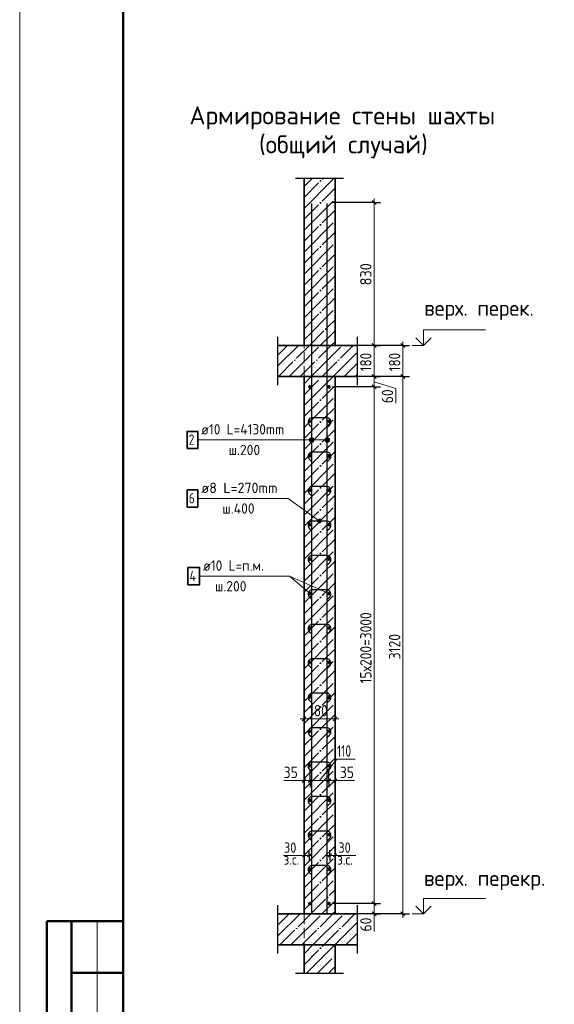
# Model space of a CAD drawing. Header units: millimetres. Extents: x -49773 to 2322955, y -3321 to 58485.
# Tile 330 of 580: x 1284062 to 1294411, y 10569 to 29623. Entities that reach past the tile are written whole.
import ezdxf

# ---------------------------------------------------------------- set-up
doc = ezdxf.new("R2010")
doc.units = ezdxf.units.MM
for name, pattern in [('______11', [500, 400, -50, 0, -50]), ('______2', [270, 200, -70]), ('______5', [1100, 800, -100, 100, -100])]:
    doc.linetypes.add(name, pattern=pattern)
for name, color, linetype, lineweight in [('Standard', 7, 'Continuous', 25), ('Арм.стержн. вертикальными 1', 22, 'Continuous', 35), ('Арм.стержн.горизонт. 1', 180, 'Continuous', 35), ('Высотная отметки_ общее', 7, 'Continuous', 13), ('Перекрытие_ общее', 7, 'Continuous', 35), ('Размерная линия_ общее', 7, 'Continuous', 13), ('Размерная линия_ общее_1', 7, 'Continuous', 13), ('Стена_ общее', 7, 'Continuous', 35)]:
    doc.layers.add(name, color=color, linetype=linetype, lineweight=lineweight)
doc.layers.add('Арм.стержн.Стяжки', color=7, linetype='Continuous', lineweight=35, true_color=0x501e0f)
doc.styles.add('ISOCPEUR', font='txt')

msp = doc.modelspace()

# ---------------------------------------------------------------- hatches: boundary and pattern name
at = {"layer": 'Арм.стержн. вертикальными 1', "linetype": 'Continuous', "lineweight": 13, "transparency": 33554687}
for points in [[(1289693.5, 21528.7), (1289716, 21445), (1289716, 21535)], [(1289693.5, 21528.7), (1289716, 21445), (1289716, 21535)], [(1289716, 21535), (1289716, 21445), (1289738.5, 21451.4)], [(1289716, 21535), (1289738.5, 21451.4), (1289738.5, 21528.7)], [(1289716, 21535), (1289716, 21445), (1289738.5, 21451.4)], [(1289716, 21535), (1289738.5, 21451.4), (1289738.5, 21528.7)], [(1289993.5, 21528.7), (1290016, 21445), (1290016, 21535)], [(1289993.5, 21528.7), (1290016, 21445), (1290016, 21535)], [(1290016, 21535), (1290016, 21445), (1290038.5, 21451.4)], [(1290016, 21535), (1290038.5, 21451.4), (1290038.5, 21528.7)], [(1290016, 21535), (1290016, 21445), (1290038.5, 21451.4)], [(1290016, 21535), (1290038.5, 21451.4), (1290038.5, 21528.7)], [(1289677.3, 21467.6), (1289677.3, 21512.5), (1289671, 21490)], [(1289677.3, 21467.6), (1289677.3, 21512.5), (1289671, 21490)], [(1289677.3, 21512.5), (1289693.5, 21451.4), (1289693.5, 21528.7)], [(1289677.3, 21512.5), (1289693.5, 21451.4), (1289693.5, 21528.7)], [(1289677.3, 21512.5), (1289677.3, 21467.6), (1289693.5, 21451.4)], [(1289677.3, 21512.5), (1289677.3, 21467.6), (1289693.5, 21451.4)], [(1289693.5, 21528.7), (1289693.5, 21451.4), (1289716, 21445)], [(1289693.5, 21528.7), (1289693.5, 21451.4), (1289716, 21445)], [(1289738.5, 21528.7), (1289738.5, 21451.4), (1289754.7, 21467.6)], [(1289738.5, 21528.7), (1289754.7, 21467.6), (1289754.7, 21512.5)], [(1289738.5, 21528.7), (1289738.5, 21451.4), (1289754.7, 21467.6)], [(1289738.5, 21528.7), (1289754.7, 21467.6), (1289754.7, 21512.5)], [(1289754.7, 21512.5), (1289754.7, 21467.6), (1289761, 21490)], [(1289754.7, 21512.5), (1289754.7, 21467.6), (1289761, 21490)], [(1289977.3, 21467.6), (1289977.3, 21512.5), (1289971, 21490)], [(1289977.3, 21467.6), (1289977.3, 21512.5), (1289971, 21490)], [(1289977.3, 21512.5), (1289993.5, 21451.4), (1289993.5, 21528.7)], [(1289977.3, 21512.5), (1289993.5, 21451.4), (1289993.5, 21528.7)], [(1289977.3, 21512.5), (1289977.3, 21467.6), (1289993.5, 21451.4)], [(1289977.3, 21512.5), (1289977.3, 21467.6), (1289993.5, 21451.4)], [(1289993.5, 21528.7), (1289993.5, 21451.4), (1290016, 21445)], [(1289993.5, 21528.7), (1289993.5, 21451.4), (1290016, 21445)], [(1290038.5, 21528.7), (1290038.5, 21451.4), (1290054.7, 21467.6)], [(1290038.5, 21528.7), (1290054.7, 21467.6), (1290054.7, 21512.5)], [(1290038.5, 21528.7), (1290038.5, 21451.4), (1290054.7, 21467.6)], [(1290038.5, 21528.7), (1290054.7, 21467.6), (1290054.7, 21512.5)], [(1290054.7, 21512.5), (1290054.7, 21467.6), (1290061, 21490)], [(1290054.7, 21512.5), (1290054.7, 21467.6), (1290061, 21490)]]:
    msp.add_hatch(color=7, dxfattribs=at).paths.add_polyline_path(points)
at = {"layer": 'Арм.стержн.Стяжки', "linetype": 'Continuous', "lineweight": 13, "transparency": 33554687}
for points in [[(1289828.9, 19925.2), (1289850.8, 19955.6), (1289835.6, 19943.5)], [(1289850.8, 19955.6), (1289828.9, 19925.2), (1289831.9, 19906.4)], [(1289850.8, 19955.6), (1289831.9, 19906.4), (1289869.6, 19958.7)], [(1289869.6, 19958.7), (1289831.9, 19906.4), (1289844.1, 19891.2)], [(1289869.6, 19958.7), (1289844.1, 19891.2), (1289887.9, 19952)], [(1289887.9, 19952), (1289844.1, 19891.2), (1289862.3, 19884.5)], [(1289887.9, 19952), (1289862.3, 19884.5), (1289900, 19936.8)], [(1289900, 19936.8), (1289862.3, 19884.5), (1289881.2, 19887.5)], [(1289900, 19936.8), (1289881.2, 19887.5), (1289903.1, 19917.9)], [(1289903.1, 19917.9), (1289881.2, 19887.5), (1289896.4, 19899.7)]]:
    msp.add_hatch(color=7, dxfattribs=at).paths.add_polyline_path(points)

# ---------------------------------------------------------------- linework, layer by layer
at = {"layer": 'Standard', "color": 7, "linetype": 'Continuous', "lineweight": 25, "transparency": 33554687}
for p, q in [((1289399.3, 26559.1), (1290332.6, 26559.1)), ((1289061.2, 22551.6), (1289061.2, 23484.9)), ((1290594.6, 23484.9), (1290594.6, 22551.6)), ((1289061.2, 11551.6), (1289061.2, 12484.9)), ((1290594.6, 12484.9), (1290594.6, 11551.6)), ((1290332.6, 11167.5), (1289399.3, 11167.5))]:
    msp.add_line(p, q, dxfattribs=at)
at = {"layer": 'Standard', "color": 253, "linetype": '______11', "lineweight": 35, "true_color": 0xababab, "transparency": 33554687}
for p, q in [((1289566, 26184.6), (1289940.5, 26559.1)), ((1289566, 25760.3), (1290166, 26360.3)), ((1289566, 25336.1), (1290166, 25936.1)), ((1289566, 24911.8), (1290166, 25511.8)), ((1289566, 24487.5), (1290166, 25087.5)), ((1289566, 24063.3), (1290166, 24663.3)), ((1289566, 23639), (1290166, 24239)), ((1289669.5, 23318.2), (1290166, 23814.7)), ((1290093.7, 23318.2), (1290166, 23390.5)), ((1289566, 22366.2), (1289918, 22718.2)), ((1289566, 21942), (1290166, 22542)), ((1289566, 21517.7), (1290166, 22117.7)), ((1289566, 21093.4), (1290166, 21693.4)), ((1289566, 20669.2), (1290166, 21269.2)), ((1289566, 20244.9), (1290166, 20844.9)), ((1289566, 19820.6), (1290166, 20420.6)), ((1289566, 19396.4), (1290166, 19996.4)), ((1289566, 18972.1), (1290166, 19572.1)), ((1289566, 18547.8), (1290166, 19147.8)), ((1289566, 18123.6), (1290166, 18723.6)), ((1289566, 17699.3), (1290166, 18299.3)), ((1289566, 17275), (1290166, 17875.1)), ((1289566, 16850.8), (1290166, 17450.8)), ((1289566, 16426.5), (1290166, 17026.5)), ((1289566, 16002.2), (1290166, 16602.3)), ((1289566, 15578), (1290166, 16178)), ((1289566, 15153.7), (1290166, 15753.7)), ((1289566, 14729.5), (1290166, 15329.5)), ((1289566, 14305.2), (1290166, 14905.2)), ((1289566, 13880.9), (1290166, 14480.9)), ((1289566, 13456.7), (1290166, 14056.7)), ((1289566, 13032.4), (1290166, 13632.4)), ((1289566, 12608.1), (1290166, 13208.2)), ((1289700.3, 12318.2), (1290166, 12783.9)), ((1290124.6, 12318.2), (1290166, 12359.6)), ((1289566, 11335.4), (1289948.9, 11718.2)), ((1289822.4, 11167.5), (1290166, 11511.1))]:
    msp.add_line(p, q, dxfattribs=at)
at = {"layer": 'Standard', "color": 253, "linetype": '______5', "lineweight": 35, "true_color": 0xababab, "transparency": 33554687}
for p, q in [((1289566, 25972.5), (1290152.6, 26559.1)), ((1289566, 26396.7), (1289728.3, 26559.1)), ((1289566, 25548.2), (1290166, 26148.2)), ((1289566, 25123.9), (1290166, 25723.9)), ((1289566, 24699.7), (1290166, 25299.7)), ((1289566, 24275.4), (1290166, 24875.4)), ((1289566, 23851.1), (1290166, 24451.1)), ((1289566, 23426.9), (1290166, 24026.9)), ((1289881.6, 23318.2), (1290166, 23602.6)), ((1289566, 22154.1), (1290130.1, 22718.2)), ((1289566, 22578.3), (1289705.9, 22718.2)), ((1289566, 21729.8), (1290166, 22329.8)), ((1289566, 21305.6), (1290166, 21905.6)), ((1289566, 20881.3), (1290166, 21481.3)), ((1289566, 20457), (1290166, 21057)), ((1289566, 20032.8), (1290166, 20632.8)), ((1289566, 19608.5), (1290166, 20208.5)), ((1289566, 19184.2), (1290166, 19784.2)), ((1289566, 18760), (1290166, 19360)), ((1289566, 18335.7), (1290166, 18935.7)), ((1289566, 17911.4), (1290166, 18511.4)), ((1289566, 17487.2), (1290166, 18087.2)), ((1289566, 17062.9), (1290166, 17662.9)), ((1289566, 16638.6), (1290166, 17238.6)), ((1289566, 16214.4), (1290166, 16814.4)), ((1289566, 15790.1), (1290166, 16390.1)), ((1289566, 15365.9), (1290166, 15965.9)), ((1289566, 14941.6), (1290166, 15541.6)), ((1289566, 14517.3), (1290166, 15117.3)), ((1289566, 14093.1), (1290166, 14693.1)), ((1289566, 13668.8), (1290166, 14268.8)), ((1289566, 13244.5), (1290166, 13844.5)), ((1289566, 12820.3), (1290166, 13420.3)), ((1289566, 12396), (1290166, 12996)), ((1289912.5, 12318.2), (1290166, 12571.7)), ((1289566, 11547.5), (1289736.7, 11718.2)), ((1289610.3, 11167.5), (1290161, 11718.2)), ((1290034.5, 11167.5), (1290166, 11299))]:
    msp.add_line(p, q, dxfattribs=at)
at = {"layer": 'Standard', "color": 7, "linetype": 'Continuous', "lineweight": 35, "transparency": 33554687}
for p, q in [((1289566, 26559.1), (1289566, 23318.2)), ((1290166, 23318.2), (1290166, 26559.1)), ((1289566, 23318.2), (1289061.2, 23318.2)), ((1290594.6, 23318.2), (1290166, 23318.2)), ((1289061.2, 22718.2), (1289566, 22718.2)), ((1289566, 22718.2), (1289566, 12318.2)), ((1290166, 12318.2), (1290166, 22718.2)), ((1290166, 22718.2), (1290594.6, 22718.2)), ((1289566, 12318.2), (1289061.2, 12318.2)), ((1290594.6, 12318.2), (1290166, 12318.2)), ((1289061.2, 11718.2), (1289566, 11718.2)), ((1289566, 11718.2), (1289566, 11167.5)), ((1290166, 11167.5), (1290166, 11718.2)), ((1290166, 11718.2), (1290594.6, 11718.2))]:
    msp.add_line(p, q, dxfattribs=at)
at = {"layer": 'Standard', "color": 253, "linetype": '______11', "lineweight": 13, "true_color": 0xababab, "transparency": 33554687}
for p, q in [((1289061.2, 23134.3), (1289245.2, 23318.2)), ((1289069.5, 22718.2), (1289669.5, 23318.2)), ((1289493.7, 22718.2), (1290093.7, 23318.2)), ((1289918, 22718.2), (1290518, 23318.2)), ((1290342.3, 22718.2), (1290594.6, 22970.5)), ((1289061.2, 12103.4), (1289276.1, 12318.2)), ((1289100.3, 11718.2), (1289700.3, 12318.2)), ((1289524.6, 11718.2), (1290124.6, 12318.2)), ((1289948.9, 11718.2), (1290548.9, 12318.2)), ((1290373.1, 11718.2), (1290594.6, 11939.7))]:
    msp.add_line(p, q, dxfattribs=at)
at = {"layer": 'Standard', "color": 253, "linetype": '______5', "lineweight": 13, "true_color": 0xababab, "transparency": 33554687}
for p, q in [((1289061.2, 22922.1), (1289457.3, 23318.2)), ((1289281.6, 22718.2), (1289881.6, 23318.2)), ((1289705.9, 22718.2), (1290305.9, 23318.2)), ((1290130.1, 22718.2), (1290594.6, 23182.7)), ((1290554.4, 22718.2), (1290594.6, 22758.4)), ((1289061.2, 12315.5), (1289064, 12318.2)), ((1289061.2, 11891.3), (1289488.2, 12318.2)), ((1289312.5, 11718.2), (1289912.5, 12318.2)), ((1289736.7, 11718.2), (1290336.7, 12318.2)), ((1290161, 11718.2), (1290594.6, 12151.8)), ((1290585.3, 11718.2), (1290594.6, 11727.5))]:
    msp.add_line(p, q, dxfattribs=at)
at = {"layer": 'Standard', "color": 7, "linetype": 'Continuous', "lineweight": 13, "transparency": 33554687}
for p, q in [((1290049.3, 18518.2), (1289284.6, 18853.5)), ((1289566, 13451.4), (1289166, 13451.4)), ((1290166, 13451.4), (1290566, 13451.4)), ((1285561.9, 12178.7), (1285561.9, 5678.7))]:
    msp.add_line(p, q, dxfattribs=at)
at = {"layer": 'Standard', "color": 7, "linetype": 'Continuous', "lineweight": 50, "transparency": 33554687}
for p, q in [((1286061.9, 12178.7), (1284588.7, 12178.7)), ((1284588.7, 12178.7), (1284588.7, 5678.7)), ((1284588.7, 12178.7), (1284588.7, 5678.7)), ((1285061.9, 12178.7), (1285061.9, 5678.7)), ((1286061.9, 11178.7), (1285061.9, 11178.7))]:
    msp.add_line(p, q, dxfattribs=at)
at = {"layer": 'Standard', "color": 7, "linetype": 'Continuous', "lineweight": 13, "transparency": 33554687}
msp.add_lwpolyline([(1284061.9, -3321.3), (1326061.9, -3321.3), (1326061.9, 56078.7), (1284061.9, 56078.7), (1284061.9, -3321.3)], close=True, dxfattribs=at)
at = {"layer": 'Standard', "color": 7, "linetype": 'Continuous', "lineweight": 50, "transparency": 33554687}
msp.add_lwpolyline([(1286061.9, 55578.7), (1325561.9, 55578.7), (1325561.9, -2821.3), (1286061.9, -2821.3), (1286061.9, 55578.7)], close=True, dxfattribs=at)
at = {"layer": 'Арм.стержн. вертикальными 1', "color": 4, "linetype": 'Continuous', "lineweight": 25, "transparency": 33554687}
for p, q in [((1289716, 12334.9), (1289716, 26068.2)), ((1289716, 12334.9), (1289716, 26068.2)), ((1290016, 12334.9), (1290016, 26068.2)), ((1290016, 12334.9), (1290016, 26068.2))]:
    msp.add_line(p, q, dxfattribs=at)
at = {"layer": 'Арм.стержн. вертикальными 1', "color": 7, "linetype": 'Continuous', "lineweight": 13, "transparency": 33554687}
for p, q in [((1289716, 21535), (1289716, 21535)), ((1289716, 21535), (1289716, 21535)), ((1290016, 21535), (1290016, 21535)), ((1290016, 21535), (1290016, 21535)), ((1287508.8, 21490), (1289482.1, 21490)), ((1289482.1, 21490), (1290016, 21490)), ((1289482.1, 21490), (1290016, 21490)), ((1289482.1, 21490), (1289716, 21490)), ((1289482.1, 21490), (1289716, 21490)), ((1289671, 21490), (1289671, 21490)), ((1289671, 21490), (1289671, 21490)), ((1289716, 21445), (1289716, 21445)), ((1289716, 21445), (1289716, 21445)), ((1289761, 21490), (1289761, 21490)), ((1289761, 21490), (1289761, 21490)), ((1289971, 21490), (1289971, 21490)), ((1289971, 21490), (1289971, 21490)), ((1290016, 21445), (1290016, 21445)), ((1290016, 21445), (1290016, 21445)), ((1290061, 21490), (1290061, 21490)), ((1290061, 21490), (1290061, 21490))]:
    msp.add_line(p, q, dxfattribs=at)
at = {"layer": 'Арм.стержн. вертикальными 1', "color": 7, "linetype": 'Continuous', "lineweight": 35, "transparency": 33554687}
msp.add_lwpolyline([(1287302.1, 21323.4), (1287508.8, 21323.4), (1287508.8, 21656.7), (1287302.1, 21656.7), (1287302.1, 21323.4)], dxfattribs=at)
at = {"layer": 'Арм.стержн. вертикальными 1', "color": 7, "linetype": 'Continuous', "lineweight": 13, "transparency": 33554687}
for centre in [(1289716, 21490), (1289716, 21490), (1290016, 21490), (1290016, 21490)]:
    msp.add_circle(centre, 45, dxfattribs=at)
at = {"layer": 'Арм.стержн.горизонт. 1', "color": 7, "linetype": 'Continuous', "lineweight": 13, "transparency": 33554687}
for p, q in [((1287544.6, 18853.5), (1289284.6, 18853.5)), ((1289284.6, 18853.5), (1289682.6, 18518.2))]:
    msp.add_line(p, q, dxfattribs=at)
at = {"layer": 'Арм.стержн.горизонт. 1', "color": 7, "linetype": 'Continuous', "lineweight": 35, "transparency": 33554687}
msp.add_lwpolyline([(1287317.9, 18686.9), (1287544.6, 18686.9), (1287544.6, 19020.2), (1287317.9, 19020.2), (1287317.9, 18686.9)], dxfattribs=at)
at = {"layer": 'Арм.стержн.горизонт. 1', "color": 4, "linetype": 'Continuous', "lineweight": 50, "transparency": 33554687}
for centre in [(1289682.6, 22518.2), (1290049.3, 22518.2), (1289682.6, 21851.6), (1290049.3, 21851.6), (1289682.6, 21184.9), (1290049.3, 21184.9), (1289682.6, 20518.2), (1290049.3, 20518.2), (1289682.6, 19851.6), (1290049.3, 19851.6), (1289682.6, 19184.9), (1290049.3, 19184.9), (1289682.6, 18518.2), (1290049.3, 18518.2), (1289682.6, 17851.6), (1290049.3, 17851.6), (1289682.6, 17184.9), (1290049.3, 17184.9), (1289682.6, 16518.2), (1290049.3, 16518.2), (1289682.6, 15851.6), (1290049.3, 15851.6), (1289682.6, 15184.9), (1290049.3, 15184.9), (1289682.6, 14518.2), (1290049.3, 14518.2), (1289682.6, 13851.6), (1290049.3, 13851.6), (1289682.6, 13184.9), (1290049.3, 13184.9), (1289682.6, 12518.2), (1290049.3, 12518.2)]:
    msp.add_circle(centre, 16.7, dxfattribs=at)
at = {"layer": 'Арм.стержн.Стяжки', "color": 7, "linetype": 'Continuous', "lineweight": 13, "transparency": 33554687}
for p, q in [((1287508.8, 20356.7), (1289262.1, 20356.7)), ((1289262.1, 20356.7), (1289866, 19921.6)), ((1289835.6, 19943.5), (1289835.6, 19943.5)), ((1289844.1, 19891.2), (1289844.1, 19891.2)), ((1289887.9, 19952), (1289887.9, 19952)), ((1289896.4, 19899.7), (1289896.4, 19899.7))]:
    msp.add_line(p, q, dxfattribs=at)
at = {"layer": 'Арм.стержн.Стяжки', "color": 40, "linetype": 'Continuous', "lineweight": 25, "transparency": 33554687}
for points in [[(1290013.3, 21735.8), (1290063.8, 21786.2), (1290068.6, 21791.8), (1290073, 21797.9), (1290076.8, 21804.3), (1290079.9, 21811), (1290082.4, 21817.9), (1290084.3, 21825.1), (1290085.5, 21832.5), (1290086, 21839.8), (1290086, 21845.1), (1290084, 21859.2), (1290079.2, 21873.8), (1290071.7, 21887.2), (1290062.5, 21898.1), (1290051.6, 21907.3), (1290038.2, 21914.8), (1290023.6, 21919.6), (1290009.5, 21921.6), (1289722.5, 21921.6), (1289708.3, 21919.6), (1289693.8, 21914.8), (1289680.4, 21907.3), (1289669.4, 21898.1), (1289660.2, 21887.2), (1289652.8, 21873.8), (1289647.9, 21859.2), (1289646, 21845.1), (1289646, 21839.8), (1289646.5, 21832.5), (1289647.7, 21825.1), (1289649.6, 21817.9), (1289652.1, 21811), (1289655.2, 21804.3), (1289659, 21797.9), (1289663.4, 21791.8), (1289668.2, 21786.2), (1289718.6, 21735.8)], [(1290013.3, 21069.1), (1290063.8, 21119.6), (1290068.6, 21125.1), (1290073, 21131.2), (1290076.8, 21137.6), (1290079.9, 21144.3), (1290082.4, 21151.2), (1290084.3, 21158.4), (1290085.5, 21165.8), (1290086, 21173.2), (1290086, 21178.4), (1290084, 21192.6), (1290079.2, 21207.1), (1290071.7, 21220.5), (1290062.5, 21231.5), (1290051.6, 21240.6), (1290038.2, 21248.1), (1290023.6, 21252.9), (1290009.5, 21254.9), (1289722.5, 21254.9), (1289708.3, 21252.9), (1289693.8, 21248.1), (1289680.4, 21240.6), (1289669.4, 21231.5), (1289660.2, 21220.5), (1289652.8, 21207.1), (1289647.9, 21192.6), (1289646, 21178.4), (1289646, 21173.2), (1289646.5, 21165.8), (1289647.7, 21158.4), (1289649.6, 21151.2), (1289652.1, 21144.3), (1289655.2, 21137.6), (1289659, 21131.2), (1289663.4, 21125.1), (1289668.2, 21119.6), (1289718.6, 21069.1)], [(1290013.3, 20402.5), (1290063.8, 20452.9), (1290068.6, 20458.5), (1290073, 20464.5), (1290076.8, 20471), (1290079.9, 20477.6), (1290082.4, 20484.5), (1290084.3, 20491.8), (1290085.5, 20499.2), (1290086, 20506.5), (1290086, 20511.7), (1290084, 20525.9), (1290079.2, 20540.5), (1290071.7, 20553.8), (1290062.5, 20564.8), (1290051.6, 20574), (1290038.2, 20581.5), (1290023.6, 20586.3), (1290009.5, 20588.2), (1289722.5, 20588.2), (1289708.3, 20586.3), (1289693.8, 20581.5), (1289680.4, 20574), (1289669.4, 20564.8), (1289660.2, 20553.8), (1289652.8, 20540.5), (1289647.9, 20525.9), (1289646, 20511.7), (1289646, 20506.5), (1289646.5, 20499.2), (1289647.7, 20491.8), (1289649.6, 20484.5), (1289652.1, 20477.6), (1289655.2, 20471), (1289659, 20464.5), (1289663.4, 20458.5), (1289668.2, 20452.9), (1289718.6, 20402.5)], [(1290013.3, 19735.8), (1290063.8, 19786.2), (1290068.6, 19791.8), (1290073, 19797.9), (1290076.8, 19804.3), (1290079.9, 19811), (1290082.4, 19817.9), (1290084.3, 19825.1), (1290085.5, 19832.5), (1290086, 19839.8), (1290086, 19845.1), (1290084, 19859.2), (1290079.2, 19873.8), (1290071.7, 19887.2), (1290062.5, 19898.1), (1290051.6, 19907.3), (1290038.2, 19914.8), (1290023.6, 19919.6), (1290009.5, 19921.6), (1289722.5, 19921.6), (1289708.3, 19919.6), (1289693.8, 19914.8), (1289680.4, 19907.3), (1289669.4, 19898.1), (1289660.2, 19887.2), (1289652.8, 19873.8), (1289647.9, 19859.2), (1289646, 19845.1), (1289646, 19839.8), (1289646.5, 19832.5), (1289647.7, 19825.1), (1289649.6, 19817.9), (1289652.1, 19811), (1289655.2, 19804.3), (1289659, 19797.9), (1289663.4, 19791.8), (1289668.2, 19786.2), (1289718.6, 19735.8)], [(1290013.3, 19069.1), (1290063.8, 19119.6), (1290068.6, 19125.1), (1290073, 19131.2), (1290076.8, 19137.6), (1290079.9, 19144.3), (1290082.4, 19151.2), (1290084.3, 19158.4), (1290085.5, 19165.8), (1290086, 19173.2), (1290086, 19178.4), (1290084, 19192.6), (1290079.2, 19207.1), (1290071.7, 19220.5), (1290062.5, 19231.5), (1290051.6, 19240.6), (1290038.2, 19248.1), (1290023.6, 19252.9), (1290009.5, 19254.9), (1289722.5, 19254.9), (1289708.3, 19252.9), (1289693.8, 19248.1), (1289680.4, 19240.6), (1289669.4, 19231.5), (1289660.2, 19220.5), (1289652.8, 19207.1), (1289647.9, 19192.6), (1289646, 19178.4), (1289646, 19173.2), (1289646.5, 19165.8), (1289647.7, 19158.4), (1289649.6, 19151.2), (1289652.1, 19144.3), (1289655.2, 19137.6), (1289659, 19131.2), (1289663.4, 19125.1), (1289668.2, 19119.6), (1289718.6, 19069.1)], [(1290013.3, 18402.5), (1290063.8, 18452.9), (1290068.6, 18458.5), (1290073, 18464.5), (1290076.8, 18471), (1290079.9, 18477.6), (1290082.4, 18484.5), (1290084.3, 18491.8), (1290085.5, 18499.2), (1290086, 18506.5), (1290086, 18511.7), (1290084, 18525.9), (1290079.2, 18540.5), (1290071.7, 18553.8), (1290062.5, 18564.8), (1290051.6, 18574), (1290038.2, 18581.5), (1290023.6, 18586.3), (1290009.5, 18588.2), (1289722.5, 18588.2), (1289708.3, 18586.3), (1289693.8, 18581.5), (1289680.4, 18574), (1289669.4, 18564.8), (1289660.2, 18553.8), (1289652.8, 18540.5), (1289647.9, 18525.9), (1289646, 18511.7), (1289646, 18506.5), (1289646.5, 18499.2), (1289647.7, 18491.8), (1289649.6, 18484.5), (1289652.1, 18477.6), (1289655.2, 18471), (1289659, 18464.5), (1289663.4, 18458.5), (1289668.2, 18452.9), (1289718.6, 18402.5)], [(1290013.3, 17735.8), (1290063.8, 17786.2), (1290068.6, 17791.8), (1290073, 17797.9), (1290076.8, 17804.3), (1290079.9, 17811), (1290082.4, 17817.9), (1290084.3, 17825.1), (1290085.5, 17832.5), (1290086, 17839.8), (1290086, 17845.1), (1290084, 17859.2), (1290079.2, 17873.8), (1290071.7, 17887.2), (1290062.5, 17898.1), (1290051.6, 17907.3), (1290038.2, 17914.8), (1290023.6, 17919.6), (1290009.5, 17921.6), (1289722.5, 17921.6), (1289708.3, 17919.6), (1289693.8, 17914.8), (1289680.4, 17907.3), (1289669.4, 17898.1), (1289660.2, 17887.2), (1289652.8, 17873.8), (1289647.9, 17859.2), (1289646, 17845.1), (1289646, 17839.8), (1289646.5, 17832.5), (1289647.7, 17825.1), (1289649.6, 17817.9), (1289652.1, 17811), (1289655.2, 17804.3), (1289659, 17797.9), (1289663.4, 17791.8), (1289668.2, 17786.2), (1289718.6, 17735.8)], [(1290013.3, 17069.1), (1290063.8, 17119.6), (1290068.6, 17125.1), (1290073, 17131.2), (1290076.8, 17137.6), (1290079.9, 17144.3), (1290082.4, 17151.2), (1290084.3, 17158.4), (1290085.5, 17165.8), (1290086, 17173.2), (1290086, 17178.4), (1290084, 17192.6), (1290079.2, 17207.1), (1290071.7, 17220.5), (1290062.5, 17231.5), (1290051.6, 17240.6), (1290038.2, 17248.1), (1290023.6, 17252.9), (1290009.5, 17254.9), (1289722.5, 17254.9), (1289708.3, 17252.9), (1289693.8, 17248.1), (1289680.4, 17240.6), (1289669.4, 17231.5), (1289660.2, 17220.5), (1289652.8, 17207.1), (1289647.9, 17192.6), (1289646, 17178.4), (1289646, 17173.2), (1289646.5, 17165.8), (1289647.7, 17158.4), (1289649.6, 17151.2), (1289652.1, 17144.3), (1289655.2, 17137.6), (1289659, 17131.2), (1289663.4, 17125.1), (1289668.2, 17119.6), (1289718.6, 17069.1)], [(1290013.3, 16402.5), (1290063.8, 16452.9), (1290068.6, 16458.5), (1290073, 16464.5), (1290076.8, 16471), (1290079.9, 16477.6), (1290082.4, 16484.5), (1290084.3, 16491.8), (1290085.5, 16499.2), (1290086, 16506.5), (1290086, 16511.7), (1290084, 16525.9), (1290079.2, 16540.5), (1290071.7, 16553.8), (1290062.5, 16564.8), (1290051.6, 16574), (1290038.2, 16581.5), (1290023.6, 16586.3), (1290009.5, 16588.2), (1289722.5, 16588.2), (1289708.3, 16586.3), (1289693.8, 16581.5), (1289680.4, 16574), (1289669.4, 16564.8), (1289660.2, 16553.8), (1289652.8, 16540.5), (1289647.9, 16525.9), (1289646, 16511.7), (1289646, 16506.5), (1289646.5, 16499.2), (1289647.7, 16491.8), (1289649.6, 16484.5), (1289652.1, 16477.6), (1289655.2, 16471), (1289659, 16464.5), (1289663.4, 16458.5), (1289668.2, 16452.9), (1289718.6, 16402.5)], [(1290013.3, 15735.8), (1290063.8, 15786.2), (1290068.6, 15791.8), (1290073, 15797.9), (1290076.8, 15804.3), (1290079.9, 15811), (1290082.4, 15817.9), (1290084.3, 15825.1), (1290085.5, 15832.5), (1290086, 15839.8), (1290086, 15845.1), (1290084, 15859.2), (1290079.2, 15873.8), (1290071.7, 15887.2), (1290062.5, 15898.1), (1290051.6, 15907.3), (1290038.2, 15914.8), (1290023.6, 15919.6), (1290009.5, 15921.6), (1289722.5, 15921.6), (1289708.3, 15919.6), (1289693.8, 15914.8), (1289680.4, 15907.3), (1289669.4, 15898.1), (1289660.2, 15887.2), (1289652.8, 15873.8), (1289647.9, 15859.2), (1289646, 15845.1), (1289646, 15839.8), (1289646.5, 15832.5), (1289647.7, 15825.1), (1289649.6, 15817.9), (1289652.1, 15811), (1289655.2, 15804.3), (1289659, 15797.9), (1289663.4, 15791.8), (1289668.2, 15786.2), (1289718.6, 15735.8)], [(1290013.3, 15069.1), (1290063.8, 15119.6), (1290068.6, 15125.1), (1290073, 15131.2), (1290076.8, 15137.6), (1290079.9, 15144.3), (1290082.4, 15151.2), (1290084.3, 15158.4), (1290085.5, 15165.8), (1290086, 15173.2), (1290086, 15178.4), (1290084, 15192.6), (1290079.2, 15207.1), (1290071.7, 15220.5), (1290062.5, 15231.5), (1290051.6, 15240.6), (1290038.2, 15248.1), (1290023.6, 15252.9), (1290009.5, 15254.9), (1289722.5, 15254.9), (1289708.3, 15252.9), (1289693.8, 15248.1), (1289680.4, 15240.6), (1289669.4, 15231.5), (1289660.2, 15220.5), (1289652.8, 15207.1), (1289647.9, 15192.6), (1289646, 15178.4), (1289646, 15173.2), (1289646.5, 15165.8), (1289647.7, 15158.4), (1289649.6, 15151.2), (1289652.1, 15144.3), (1289655.2, 15137.6), (1289659, 15131.2), (1289663.4, 15125.1), (1289668.2, 15119.6), (1289718.6, 15069.1)], [(1290013.3, 14402.5), (1290063.8, 14452.9), (1290068.6, 14458.5), (1290073, 14464.5), (1290076.8, 14471), (1290079.9, 14477.6), (1290082.4, 14484.5), (1290084.3, 14491.8), (1290085.5, 14499.2), (1290086, 14506.5), (1290086, 14511.7), (1290084, 14525.9), (1290079.2, 14540.5), (1290071.7, 14553.8), (1290062.5, 14564.8), (1290051.6, 14574), (1290038.2, 14581.5), (1290023.6, 14586.3), (1290009.5, 14588.2), (1289722.5, 14588.2), (1289708.3, 14586.3), (1289693.8, 14581.5), (1289680.4, 14574), (1289669.4, 14564.8), (1289660.2, 14553.8), (1289652.8, 14540.5), (1289647.9, 14525.9), (1289646, 14511.7), (1289646, 14506.5), (1289646.5, 14499.2), (1289647.7, 14491.8), (1289649.6, 14484.5), (1289652.1, 14477.6), (1289655.2, 14471), (1289659, 14464.5), (1289663.4, 14458.5), (1289668.2, 14452.9), (1289718.6, 14402.5)], [(1290013.3, 13735.8), (1290063.8, 13786.2), (1290068.6, 13791.8), (1290073, 13797.9), (1290076.8, 13804.3), (1290079.9, 13811), (1290082.4, 13817.9), (1290084.3, 13825.1), (1290085.5, 13832.5), (1290086, 13839.8), (1290086, 13845.1), (1290084, 13859.2), (1290079.2, 13873.8), (1290071.7, 13887.2), (1290062.5, 13898.1), (1290051.6, 13907.3), (1290038.2, 13914.8), (1290023.6, 13919.6), (1290009.5, 13921.6), (1289722.5, 13921.6), (1289708.3, 13919.6), (1289693.8, 13914.8), (1289680.4, 13907.3), (1289669.4, 13898.1), (1289660.2, 13887.2), (1289652.8, 13873.8), (1289647.9, 13859.2), (1289646, 13845.1), (1289646, 13839.8), (1289646.5, 13832.5), (1289647.7, 13825.1), (1289649.6, 13817.9), (1289652.1, 13811), (1289655.2, 13804.3), (1289659, 13797.9), (1289663.4, 13791.8), (1289668.2, 13786.2), (1289718.6, 13735.8)], [(1290013.3, 13069.1), (1290063.8, 13119.6), (1290068.6, 13125.1), (1290073, 13131.2), (1290076.8, 13137.6), (1290079.9, 13144.3), (1290082.4, 13151.2), (1290084.3, 13158.4), (1290085.5, 13165.8), (1290086, 13173.2), (1290086, 13178.4), (1290084, 13192.6), (1290079.2, 13207.1), (1290071.7, 13220.5), (1290062.5, 13231.5), (1290051.6, 13240.6), (1290038.2, 13248.1), (1290023.6, 13252.9), (1290009.5, 13254.9), (1289722.5, 13254.9), (1289708.3, 13252.9), (1289693.8, 13248.1), (1289680.4, 13240.6), (1289669.4, 13231.5), (1289660.2, 13220.5), (1289652.8, 13207.1), (1289647.9, 13192.6), (1289646, 13178.4), (1289646, 13173.2), (1289646.5, 13165.8), (1289647.7, 13158.4), (1289649.6, 13151.2), (1289652.1, 13144.3), (1289655.2, 13137.6), (1289659, 13131.2), (1289663.4, 13125.1), (1289668.2, 13119.6), (1289718.6, 13069.1)]]:
    msp.add_lwpolyline(points, dxfattribs=at)
at = {"layer": 'Арм.стержн.Стяжки', "color": 7, "linetype": 'Continuous', "lineweight": 35, "transparency": 33554687}
msp.add_lwpolyline([(1287302.1, 20190), (1287508.8, 20190), (1287508.8, 20523.4), (1287302.1, 20523.4), (1287302.1, 20190)], dxfattribs=at)
at = {"layer": 'Арм.стержн.Стяжки', "color": 7, "linetype": 'Continuous', "lineweight": 13, "transparency": 33554687}
msp.add_circle((1289866, 19921.6), 37.5, dxfattribs=at)
at = {"layer": 'Высотная отметки_ общее', "color": 7, "linetype": 'Continuous', "lineweight": 13, "transparency": 33554687}
for p, q in [((1291879.9, 23318.2), (1291729.8, 23468.2)), ((1291879.9, 23318.2), (1291879.9, 23618.2)), ((1291879.9, 23618.2), (1293079.9, 23618.2)), ((1291879.9, 23318.2), (1292029.8, 23468.2)), ((1291879.9, 23318.2), (1291879.9, 23318.2)), ((1291879.9, 23318.2), (1291879.9, 23318.2)), ((1291879.9, 23318.2), (1291879.9, 23318.2)), ((1291879.9, 23318.2), (1291879.9, 23318.2)), ((1291879.9, 12318.2), (1291879.9, 12618.2)), ((1291879.9, 12618.2), (1293079.9, 12618.2)), ((1291879.9, 12318.2), (1291729.8, 12468.2)), ((1291879.9, 12318.2), (1292029.8, 12468.2)), ((1291879.9, 12318.2), (1291659.4, 12318.2)), ((1291879.9, 12318.2), (1291879.9, 12318.2)), ((1291879.9, 12318.2), (1291879.9, 12318.2)), ((1291879.9, 12318.2), (1291879.9, 12318.2)), ((1291879.9, 12318.2), (1291879.9, 12318.2))]:
    msp.add_line(p, q, dxfattribs=at)
msp.add_lwpolyline([(1291879.9, 23318.2), (1291846, 23318.2), (1291846, 23318.2), (1291659.4, 23318.2)], dxfattribs=at)
at = {"layer": 'Перекрытие_ общее', "color": 7, "linetype": 'Continuous', "lineweight": 13, "transparency": 33554687}
for p, q in [((1290166, 23318.2), (1289566, 23318.2)), ((1289566, 22718.2), (1290166, 22718.2)), ((1290166, 12318.2), (1289566, 12318.2)), ((1289566, 11718.2), (1290166, 11718.2))]:
    msp.add_line(p, q, dxfattribs=at)
at = {"layer": 'Перекрытие_ общее', "color": 253, "linetype": '______2', "lineweight": 18, "true_color": 0xababab, "transparency": 33554687}
for p, q in [((1289566, 22718.2), (1289566, 23318.2)), ((1289566, 12318.2), (1289566, 11718.2))]:
    msp.add_line(p, q, dxfattribs=at)
at = {"layer": 'Размерная линия_ общее', "color": 7, "linetype": 'Continuous', "lineweight": 25, "transparency": 33554687}
for p, q in [((1290959.9, 26047.4), (1290884.9, 26122.4)), ((1290959.9, 23280.8), (1290884.9, 23355.7)), ((1291517.3, 23280.8), (1291442.4, 23355.7)), ((1290959.9, 22680.8), (1290884.9, 22755.7)), ((1291517.3, 22680.8), (1291442.4, 22755.7)), ((1290959.9, 22480.8), (1290884.9, 22555.7)), ((1289528.5, 16054.5), (1289603.5, 16129.5)), ((1290128.5, 16054.5), (1290203.5, 16129.5)), ((1289528.5, 14860.6), (1289603.5, 14935.6)), ((1289645.1, 14860.6), (1289720.1, 14935.6)), ((1290011.8, 14860.6), (1290086.8, 14935.6)), ((1290128.5, 14860.6), (1290203.5, 14935.6)), ((1290959.9, 12480.7), (1290884.9, 12555.7)), ((1290959.9, 12280.7), (1290884.9, 12355.7)), ((1291517.3, 12280.7), (1291442.4, 12355.7))]:
    msp.add_line(p, q, dxfattribs=at)
at = {"layer": 'Размерная линия_ общее', "color": 7, "linetype": 'Continuous', "lineweight": 13, "transparency": 33554687}
for p, q in [((1290922.4, 26084.9), (1290922.4, 26159.9)), ((1290922.4, 23318.2), (1290922.4, 26084.9)), ((1290922.4, 22718.2), (1290922.4, 23318.2)), ((1291479.8, 23318.2), (1291479.8, 23393.2)), ((1291479.8, 22718.2), (1291479.8, 23318.2)), ((1290922.4, 22518.2), (1290922.4, 22718.2)), ((1290922.4, 22618.2), (1291340.6, 22485.8)), ((1291340.6, 22485.8), (1291340.6, 22199.8)), ((1289566, 16092), (1289491, 16092)), ((1289566, 16092), (1290166, 16092)), ((1290166, 16092), (1290241, 16092)), ((1289866, 14898.1), (1290203.1, 15310.2)), ((1290203.1, 15310.2), (1290555.2, 15310.2)), ((1289458.3, 14898.1), (1289172.3, 14898.1)), ((1289624.3, 14898.1), (1289458.3, 14898.1)), ((1289566, 14898.1), (1289491, 14898.1)), ((1289566, 14898.1), (1289682.6, 14898.1)), ((1289682.6, 14898.1), (1290049.3, 14898.1)), ((1290049.3, 14898.1), (1290166, 14898.1)), ((1290107.6, 14898.1), (1290259.7, 14898.5)), ((1290166, 14898.1), (1290241, 14898.1)), ((1290259.7, 14898.5), (1290545.7, 14898.5)), ((1290922.4, 12318.2), (1290922.4, 12518.2)), ((1290922.4, 12418.2), (1290922.7, 12263.9)), ((1290922.4, 12318.2), (1290922.4, 12243.3)), ((1290922.7, 12263.9), (1290922.7, 11977.9)), ((1291479.8, 12318.2), (1291479.8, 12243.3))]:
    msp.add_line(p, q, dxfattribs=at)
at = {"layer": 'Размерная линия_ общее', "color": 253, "linetype": 'Continuous', "lineweight": -3, "true_color": 0xa0a0a0, "transparency": 33554687}
for p, q in [((1290922.4, 26084.9), (1290099.3, 26084.9)), ((1290922.4, 26084.9), (1290797.4, 26084.9)), ((1290922.4, 26084.9), (1291047.4, 26084.9)), ((1291479.8, 23318.2), (1290566.9, 23318.2)), ((1290922.4, 23318.2), (1290797.4, 23318.2)), ((1290922.4, 23318.2), (1291047.4, 23318.2)), ((1291479.8, 23318.2), (1291354.8, 23318.2)), ((1291479.8, 23318.2), (1291604.8, 23318.2)), ((1290922.4, 22718.2), (1290797.4, 22718.2)), ((1290922.4, 22718.2), (1291047.4, 22718.2)), ((1291479.8, 22718.2), (1291354.8, 22718.2)), ((1291479.8, 22718.2), (1291604.8, 22718.2)), ((1290922.4, 22518.2), (1290797.4, 22518.2)), ((1290922.4, 22518.2), (1291047.4, 22518.2)), ((1289566, 16092), (1289566, 16217)), ((1290166, 16092), (1290166, 16217)), ((1289566, 16092), (1289566, 15967)), ((1289566, 16092), (1289566, 16092)), ((1290166, 16092), (1290166, 15967)), ((1290166, 16092), (1290166, 16092)), ((1289566, 14898.1), (1289566, 15023.1)), ((1289566, 14898.1), (1289566, 14773.1)), ((1289566, 14898.1), (1289566, 14828.4)), ((1289682.6, 14898.1), (1289682.6, 15023.1)), ((1289682.6, 14898.1), (1289682.6, 14773.1)), ((1290049.3, 14898.1), (1290049.3, 15023.1)), ((1290049.3, 14898.1), (1290049.3, 14773.1)), ((1290166, 14898.1), (1290166, 15023.1)), ((1290166, 14898.1), (1290166, 14773.1)), ((1290166, 14898.1), (1290166, 14839.8)), ((1290922.4, 12518.2), (1290797.4, 12518.2)), ((1290922.4, 12518.2), (1291047.4, 12518.2)), ((1291479.8, 12318.2), (1290648.9, 12318.2)), ((1290922.4, 12318.2), (1290797.4, 12318.2)), ((1290922.4, 12318.2), (1291047.4, 12318.2)), ((1291479.8, 12318.2), (1291354.8, 12318.2)), ((1291479.8, 12318.2), (1291604.8, 12318.2))]:
    msp.add_line(p, q, dxfattribs=at)
for points in [[(1290922.4, 23318.2), (1290905.4, 23318.2), (1290905.4, 23318.2), (1290232.6, 23318.2)], [(1290922.4, 22718.2), (1290905.5, 22718.2), (1290905.5, 22718.2), (1290905.4, 22718.2), (1290905.4, 22718.2), (1290232.6, 22718.2)], [(1291479.8, 22718.2), (1291462.8, 22718.2), (1291462.8, 22718.2), (1290553.4, 22718.2)], [(1290922.4, 22518.2), (1290905.5, 22518.2), (1290905.5, 22518.2), (1290905.4, 22518.2), (1290905.4, 22518.2), (1290116, 22518.2)], [(1289682.6, 14898.1), (1289682.6, 14915.3), (1289682.6, 14915.3), (1289682.6, 15118.2)], [(1290049.3, 14898.1), (1290049.3, 14915.4), (1290049.3, 14915.4), (1290049.3, 15118.2)], [(1290922.4, 12518.2), (1290905.7, 12518.2), (1290905.7, 12518.2), (1290905.7, 12518.2), (1290905.7, 12518.2), (1290905.6, 12518.2), (1290905.6, 12518.2), (1290116, 12518.2)], [(1290922.4, 12318.2), (1290920.9, 12318.2), (1290920.9, 12318.2), (1290905.7, 12318.2), (1290905.7, 12318.2), (1290905.7, 12318.2), (1290905.7, 12318.2), (1290905.7, 12318.2), (1290905.7, 12318.2), (1290308.7, 12318.2)]]:
    msp.add_lwpolyline(points, dxfattribs=at)
at = {"layer": 'Размерная линия_ общее', "color": 7, "linetype": 'Continuous', "lineweight": 13, "transparency": 33554687}
for points in [[(1291479.8, 12318.2), (1291479.8, 17275.8), (1291479.8, 17275.8), (1291479.8, 22718.2)], [(1290922.4, 12518.2), (1290922.4, 12815.4), (1290922.4, 12815.4), (1290922.4, 22518.2)]]:
    msp.add_lwpolyline(points, dxfattribs=at)
at = {"layer": 'Размерная линия_ общее_1', "color": 253, "linetype": 'Continuous', "lineweight": -3, "true_color": 0xa0a0a0, "transparency": 33554687}
for p, q in [((1289566, 13451.4), (1289566, 13551.4)), ((1289666, 13451.4), (1289666, 13551.4)), ((1290066, 13451.4), (1290066, 13551.4)), ((1290166, 13451.4), (1290166, 13551.4)), ((1289566, 13451.4), (1289566, 13351.4)), ((1289666, 13451.4), (1289666, 13351.4)), ((1290066, 13451.4), (1290066, 13351.4)), ((1290166, 13451.4), (1290166, 13351.4))]:
    msp.add_line(p, q, dxfattribs=at)
at = {"layer": 'Размерная линия_ общее_1', "color": 7, "linetype": 'Continuous', "lineweight": 13, "transparency": 33554687}
for p, q in [((1289566, 13451.4), (1289506, 13451.4)), ((1289666, 13451.4), (1289566, 13451.4)), ((1289666, 13451.4), (1289726, 13451.4)), ((1290066, 13451.4), (1290006, 13451.4)), ((1290166, 13451.4), (1290226, 13451.4))]:
    msp.add_line(p, q, dxfattribs=at)
at = {"layer": 'Размерная линия_ общее_1', "color": 7, "linetype": 'Continuous', "lineweight": 25, "transparency": 33554687}
for p, q in [((1289596, 13481.4), (1289536, 13421.4)), ((1289696, 13481.4), (1289636, 13421.4)), ((1290036, 13421.4), (1290096, 13481.4)), ((1290136, 13421.4), (1290196, 13481.4))]:
    msp.add_line(p, q, dxfattribs=at)
at = {"layer": 'Размерная линия_ общее_1', "color": 7, "linetype": 'Continuous', "lineweight": 13, "transparency": 33554687}
msp.add_lwpolyline([(1290066, 13451.4), (1290125.8, 13451.4), (1290125.8, 13451.4), (1290166, 13451.4)], dxfattribs=at)
at = {"layer": 'Стена_ общее', "color": 7, "linetype": 'Continuous', "lineweight": 35, "transparency": 33554687}
for p, q in [((1289566, 23318.2), (1290166, 23318.2)), ((1290166, 22718.2), (1289566, 22718.2)), ((1289566, 12318.2), (1290166, 12318.2)), ((1290166, 11718.2), (1289566, 11718.2))]:
    msp.add_line(p, q, dxfattribs=at)

# ---------------------------------------------------------------- texts
at = {"layer": 'Standard', "color": 7, "linetype": 'Continuous', "lineweight": 35, "transparency": 33554687, "char_height": 350, "attachment_point": 7, "style": 'ISOCPEUR'}
for s, insert, width in [('\\W0.99;Армирование стены шахты', (1287347.3, 27500.5), 6155.042), ('\\W0.98;(общий случай)', (1288694.8, 26940.5), 3459.578)]:
    msp.add_mtext(s, dxfattribs=dict(at, insert=insert, width=width))
at = {"layer": 'Арм.стержн. вертикальными 1', "color": 7, "linetype": 'Continuous', "lineweight": 25, "transparency": 33554687, "char_height": 200, "attachment_point": 7, "style": 'ISOCPEUR'}
for s, insert, width in [('\\W0.94;ø10 L=4130mm ', (1287575.4, 21596.7), 1933.174), ('\\W0.78;2', (1287335.4, 21396.7), 217.601), ('\\W0.95;ш.200 ', (1288105.4, 21196.7), 874.662)]:
    msp.add_mtext(s, dxfattribs=dict(at, insert=insert, width=width))
at = {"layer": 'Арм.стержн.горизонт. 1', "color": 7, "linetype": 'Continuous', "lineweight": 25, "transparency": 33554687, "char_height": 200, "attachment_point": 7, "style": 'ISOCPEUR'}
for s, insert, width in [('\\W0.94;ø10 L=п.м.', (1287611.2, 18960.2), 1333.226), ('\\W0.80;4', (1287351.2, 18760.2), 239.896), ('\\W0.95;ш.200 ', (1287841.2, 18560.2), 874.662)]:
    msp.add_mtext(s, dxfattribs=dict(at, insert=insert, width=width))
at = {"layer": 'Арм.стержн.Стяжки', "color": 7, "linetype": 'Continuous', "lineweight": 25, "transparency": 33554687, "char_height": 200, "attachment_point": 7, "style": 'ISOCPEUR'}
for s, insert, width in [('\\W0.98;ø8 L=270mm ', (1287575.4, 20463.4), 1716.841), ('\\W0.78;6', (1287335.4, 20263.4), 217.601), ('\\W0.95;ш.400 ', (1287985.4, 20063.4), 894.821)]:
    msp.add_mtext(s, dxfattribs=dict(at, insert=insert, width=width))
at = {"layer": 'Высотная отметки_ общее', "color": 7, "linetype": 'Continuous', "lineweight": 25, "transparency": 33554687, "char_height": 300, "attachment_point": 7, "style": 'ISOCPEUR'}
for s, insert, width in [('\\W0.97;верх. перек.', (1291891.1, 23811.1), 2394.329), ('\\W0.98;верх. перекр.', (1291885.9, 12779.4), 2604.473)]:
    msp.add_mtext(s, dxfattribs=dict(at, insert=insert, width=width))
at = {"layer": 'Размерная линия_ общее', "color": 7, "linetype": 'Continuous', "lineweight": 25, "transparency": 33554687, "char_height": 220, "attachment_point": 7, "rotation": 90, "style": 'ISOCPEUR'}
for s, insert, width in [('\\W0.91;830', (1290872.4, 24481.6), 561.996), ('\\W0.83;180', (1290872.4, 22820.2), 508.571), ('\\W0.83;180', (1291429.8, 22820.2), 508.571), ('\\W0.87;60', (1291290.6, 22199.8), 403.94), ('\\W0.86;15х200=3000', (1290872.4, 16778.2), 1593.756), ('\\W0.87;3120', (1291429.8, 17243.3), 666.903), ('\\W0.87;60', (1290872.7, 11977.9), 403.932)]:
    msp.add_mtext(s, dxfattribs=dict(at, insert=insert, width=width))
at = {"layer": 'Размерная линия_ общее', "color": 7, "linetype": 'Continuous', "lineweight": 25, "transparency": 33554687, "char_height": 220, "attachment_point": 7, "style": 'ISOCPEUR'}
for s, insert, width in [('\\W0.83;180', (1289668, 16142), 508.571), ('\\W0.74;110', (1290203.1, 15360.2), 455.162), ('\\W0.87;35', (1289172.3, 14948.1), 403.932), ('\\W0.87;35', (1290259.7, 14948.5), 403.924)]:
    msp.add_mtext(s, dxfattribs=dict(at, insert=insert, width=width))
at = {"layer": 'Размерная линия_ общее_1', "color": 7, "linetype": 'Continuous', "lineweight": 18, "transparency": 33554687, "char_height": 200, "attachment_point": 7, "style": 'ISOCPEUR'}
for s, insert, width in [('\\W0.87;30', (1289176, 13501.4), 367.21), ('\\W0.87;30', (1290229.3, 13501.4), 367.21), ('\\W0.90;з.с.', (1289172.6, 13270.7), 459.942), ('\\W0.90;з.с.', (1290209.4, 13270.7), 459.949)]:
    msp.add_mtext(s, dxfattribs=dict(at, insert=insert, width=width))

doc.saveas('drawing.dxf')
